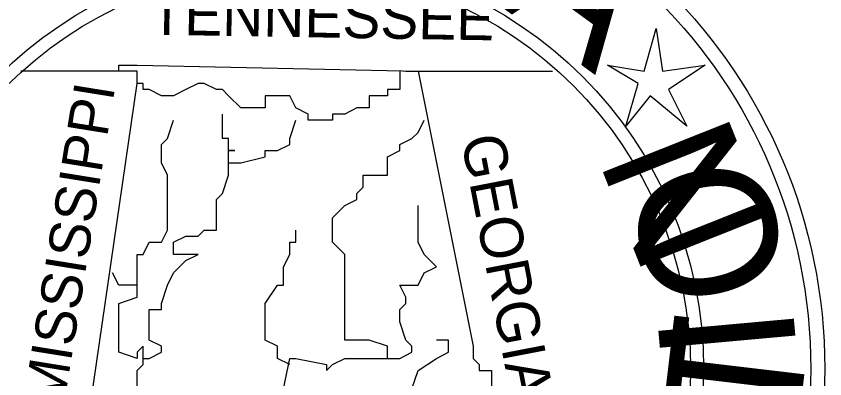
# Model space of a CAD drawing. Extents: x 2193008 to 2198143, y 1236112 to 1237864.
# Drawn here: x 2196072.89 to 2196079.84, y 1237127.96 to 1237131.08 of the extents above; entities that cross this region are included whole.
import ezdxf

# ---------------------------------------------------------------- set-up
doc = ezdxf.new("R2010")
doc.units = 0
doc.layers.add('great seal', color=7, linetype='Continuous')

msp = doc.modelspace()

# ---------------------------------------------------------------- linework, layer by layer
at = {"layer": 'great seal'}
for p, q in [((2196073.926, 1237130.6045), (2196072.9275, 1237130.6045)), ((2196073.926, 1237130.6045), (2196072.9275, 1237130.6045)), ((2196073.926, 1237130.6045), (2196072.9275, 1237130.6045)), ((2196076.2383, 1237130.6045), (2196077.4996, 1237130.6045)), ((2196076.2383, 1237130.6045), (2196077.4996, 1237130.6045)), ((2196076.2383, 1237130.6045), (2196077.4996, 1237130.6045)), ((2196075.2398, 1237128.0819), (2196075.2398, 1237128.0819)), ((2196075.2398, 1237128.0819), (2196075.2398, 1237128.0819)), ((2196075.2398, 1237128.0819), (2196075.2398, 1237128.0819)), ((2196075.2398, 1237128.0819), (2196075.2398, 1237128.0819)), ((2196075.2398, 1237128.0819), (2196075.2398, 1237128.0819)), ((2196075.2398, 1237128.0819), (2196075.2398, 1237128.0819))]:
    msp.add_line(p, q, dxfattribs=at)
msp.add_lwpolyline([(2196078.3929, 1237130.9723), (2196078.4455, 1237130.6045), (2196078.8134, 1237130.657), (2196078.4981, 1237130.4468), (2196078.6557, 1237130.1315), (2196078.3404, 1237130.3942), (2196078.1302, 1237130.1315), (2196078.2353, 1237130.4994), (2196077.9725, 1237130.657), (2196078.2878, 1237130.6045)], close=True, dxfattribs=at)
msp.add_lwpolyline([(2196078.3929, 1237130.9723), (2196078.4455, 1237130.6045), (2196078.8134, 1237130.657), (2196078.4981, 1237130.4468), (2196078.6557, 1237130.1315), (2196078.3404, 1237130.3942), (2196078.1302, 1237130.1315), (2196078.2353, 1237130.4994), (2196077.9725, 1237130.657), (2196078.2878, 1237130.6045)], close=True, dxfattribs=at)
msp.add_lwpolyline([(2196078.3929, 1237130.9723), (2196078.4455, 1237130.6045), (2196078.8134, 1237130.657), (2196078.4981, 1237130.4468), (2196078.6557, 1237130.1315), (2196078.3404, 1237130.3942), (2196078.1302, 1237130.1315), (2196078.2353, 1237130.4994), (2196077.9725, 1237130.657), (2196078.2878, 1237130.6045)], close=True, dxfattribs=at)
for points in [[(2196073.453, 1237127.2411), (2196073.926, 1237130.4994), (2196073.926, 1237130.6045), (2196073.926, 1237130.6045), (2196073.926, 1237130.6045), (2196073.7683, 1237130.6045), (2196073.7683, 1237130.657), (2196073.926, 1237130.657), (2196076.3434, 1237130.6045), (2196076.8164, 1237128.2396), (2196076.8164, 1237128.1345), (2196076.8689, 1237128.0819), (2196076.8689, 1237128.0294), (2196076.8689, 1237128.0294), (2196076.974, 1237128.0294), (2196076.974, 1237127.8717)], [(2196073.453, 1237127.2411), (2196073.926, 1237130.4994), (2196073.926, 1237130.6045), (2196073.926, 1237130.6045), (2196073.926, 1237130.6045), (2196073.7683, 1237130.6045), (2196073.7683, 1237130.657), (2196073.926, 1237130.657), (2196076.3434, 1237130.6045), (2196076.8164, 1237128.2396), (2196076.8164, 1237128.1345), (2196076.8689, 1237128.0819), (2196076.8689, 1237128.0294), (2196076.8689, 1237128.0294), (2196076.974, 1237128.0294), (2196076.974, 1237127.8717)], [(2196073.453, 1237127.2411), (2196073.926, 1237130.4994), (2196073.926, 1237130.6045), (2196073.926, 1237130.6045), (2196073.926, 1237130.6045), (2196073.7683, 1237130.6045), (2196073.7683, 1237130.657), (2196073.926, 1237130.657), (2196076.3434, 1237130.6045), (2196076.8164, 1237128.2396), (2196076.8164, 1237128.1345), (2196076.8689, 1237128.0819), (2196076.8689, 1237128.0294), (2196076.8689, 1237128.0294), (2196076.974, 1237128.0294), (2196076.974, 1237127.8717)], [(2196076.1857, 1237130.6045), (2196076.1857, 1237130.6045), (2196076.1857, 1237130.6045), (2196076.1857, 1237130.4994), (2196076.1857, 1237130.4468), (2196076.1857, 1237130.4468), (2196076.0806, 1237130.4468), (2196076.0806, 1237130.4468), (2196076.0806, 1237130.3942), (2196075.923, 1237130.3942), (2196075.923, 1237130.2891), (2196075.8179, 1237130.2891), (2196075.7128, 1237130.2366), (2196075.6602, 1237130.2366), (2196075.6077, 1237130.2366), (2196075.6077, 1237130.184), (2196075.5551, 1237130.184), (2196075.5551, 1237130.184), (2196075.3974, 1237130.184), (2196075.3974, 1237130.184), (2196075.3974, 1237130.2366), (2196075.2923, 1237130.2891), (2196075.2398, 1237130.3942), (2196075.2398, 1237130.3942), (2196075.1347, 1237130.3942), (2196075.0296, 1237130.3942), (2196075.0296, 1237130.2891), (2196074.8194, 1237130.2891), (2196074.7143, 1237130.3942), (2196074.6617, 1237130.4468), (2196074.6092, 1237130.4468), (2196074.504, 1237130.4994), (2196074.4515, 1237130.4994), (2196074.3464, 1237130.4468), (2196074.3464, 1237130.4468), (2196074.2413, 1237130.3942), (2196074.1887, 1237130.3942), (2196074.1362, 1237130.3942), (2196074.0311, 1237130.4468), (2196074.0311, 1237130.4468), (2196074.0311, 1237130.4468), (2196073.9785, 1237130.4468), (2196073.9785, 1237130.4468), (2196073.9785, 1237130.4468), (2196073.9785, 1237130.4994), (2196073.926, 1237130.4994), (2196073.926, 1237130.6045), (2196073.926, 1237130.6045), (2196073.926, 1237130.6045)], [(2196076.1857, 1237130.6045), (2196076.1857, 1237130.6045), (2196076.1857, 1237130.6045), (2196076.1857, 1237130.4994), (2196076.1857, 1237130.4468), (2196076.1857, 1237130.4468), (2196076.0806, 1237130.4468), (2196076.0806, 1237130.4468), (2196076.0806, 1237130.3942), (2196075.923, 1237130.3942), (2196075.923, 1237130.2891), (2196075.8179, 1237130.2891), (2196075.7128, 1237130.2366), (2196075.6602, 1237130.2366), (2196075.6077, 1237130.2366), (2196075.6077, 1237130.184), (2196075.5551, 1237130.184), (2196075.5551, 1237130.184), (2196075.3974, 1237130.184), (2196075.3974, 1237130.184), (2196075.3974, 1237130.2366), (2196075.2923, 1237130.2891), (2196075.2398, 1237130.3942), (2196075.2398, 1237130.3942), (2196075.1347, 1237130.3942), (2196075.0296, 1237130.3942), (2196075.0296, 1237130.2891), (2196074.8194, 1237130.2891), (2196074.7143, 1237130.3942), (2196074.6617, 1237130.4468), (2196074.6092, 1237130.4468), (2196074.504, 1237130.4994), (2196074.4515, 1237130.4994), (2196074.3464, 1237130.4468), (2196074.3464, 1237130.4468), (2196074.2413, 1237130.3942), (2196074.1887, 1237130.3942), (2196074.1362, 1237130.3942), (2196074.0311, 1237130.4468), (2196074.0311, 1237130.4468), (2196074.0311, 1237130.4468), (2196073.9785, 1237130.4468), (2196073.9785, 1237130.4468), (2196073.9785, 1237130.4468), (2196073.9785, 1237130.4994), (2196073.926, 1237130.4994), (2196073.926, 1237130.6045), (2196073.926, 1237130.6045), (2196073.926, 1237130.6045)], [(2196076.1857, 1237130.6045), (2196076.1857, 1237130.6045), (2196076.1857, 1237130.6045), (2196076.1857, 1237130.4994), (2196076.1857, 1237130.4468), (2196076.1857, 1237130.4468), (2196076.0806, 1237130.4468), (2196076.0806, 1237130.4468), (2196076.0806, 1237130.3942), (2196075.923, 1237130.3942), (2196075.923, 1237130.2891), (2196075.8179, 1237130.2891), (2196075.7128, 1237130.2366), (2196075.6602, 1237130.2366), (2196075.6077, 1237130.2366), (2196075.6077, 1237130.184), (2196075.5551, 1237130.184), (2196075.5551, 1237130.184), (2196075.3974, 1237130.184), (2196075.3974, 1237130.184), (2196075.3974, 1237130.2366), (2196075.2923, 1237130.2891), (2196075.2398, 1237130.3942), (2196075.2398, 1237130.3942), (2196075.1347, 1237130.3942), (2196075.0296, 1237130.3942), (2196075.0296, 1237130.2891), (2196074.8194, 1237130.2891), (2196074.7143, 1237130.3942), (2196074.6617, 1237130.4468), (2196074.6092, 1237130.4468), (2196074.504, 1237130.4994), (2196074.4515, 1237130.4994), (2196074.3464, 1237130.4468), (2196074.3464, 1237130.4468), (2196074.2413, 1237130.3942), (2196074.1887, 1237130.3942), (2196074.1362, 1237130.3942), (2196074.0311, 1237130.4468), (2196074.0311, 1237130.4468), (2196074.0311, 1237130.4468), (2196073.9785, 1237130.4468), (2196073.9785, 1237130.4468), (2196073.9785, 1237130.4468), (2196073.9785, 1237130.4994), (2196073.926, 1237130.4994), (2196073.926, 1237130.6045), (2196073.926, 1237130.6045), (2196073.926, 1237130.6045)], [(2196074.7143, 1237129.8162), (2196074.7143, 1237129.8687), (2196074.7143, 1237129.9213), (2196074.7668, 1237129.9213), (2196074.7143, 1237129.9213), (2196074.7143, 1237129.9738), (2196074.7143, 1237130.0264), (2196074.6617, 1237130.0264), (2196074.6617, 1237130.0789), (2196074.6617, 1237130.184), (2196074.6617, 1237130.2366)], [(2196074.7143, 1237129.8162), (2196074.7143, 1237129.8687), (2196074.7143, 1237129.9213), (2196074.7668, 1237129.9213), (2196074.7143, 1237129.9213), (2196074.7143, 1237129.9738), (2196074.7143, 1237130.0264), (2196074.6617, 1237130.0264), (2196074.6617, 1237130.0789), (2196074.6617, 1237130.184), (2196074.6617, 1237130.2366)], [(2196074.7143, 1237129.8162), (2196074.7143, 1237129.8687), (2196074.7143, 1237129.9213), (2196074.7668, 1237129.9213), (2196074.7143, 1237129.9213), (2196074.7143, 1237129.9738), (2196074.7143, 1237130.0264), (2196074.6617, 1237130.0264), (2196074.6617, 1237130.0789), (2196074.6617, 1237130.184), (2196074.6617, 1237130.2366)], [(2196073.926, 1237128.7651), (2196073.926, 1237128.8702), (2196073.926, 1237128.9228), (2196073.926, 1237129.0279), (2196073.9785, 1237129.0279), (2196074.0311, 1237129.133), (2196074.1362, 1237129.133), (2196074.1887, 1237129.2381), (2196074.1887, 1237129.4483), (2196074.1887, 1237129.5534), (2196074.1887, 1237129.606), (2196074.1887, 1237129.7111), (2196074.1362, 1237129.8162), (2196074.1362, 1237129.9213), (2196074.1362, 1237129.9738), (2196074.1887, 1237130.0264), (2196074.2413, 1237130.184)], [(2196073.926, 1237128.7651), (2196073.926, 1237128.8702), (2196073.926, 1237128.9228), (2196073.926, 1237129.0279), (2196073.9785, 1237129.0279), (2196074.0311, 1237129.133), (2196074.1362, 1237129.133), (2196074.1887, 1237129.2381), (2196074.1887, 1237129.4483), (2196074.1887, 1237129.5534), (2196074.1887, 1237129.606), (2196074.1887, 1237129.7111), (2196074.1362, 1237129.8162), (2196074.1362, 1237129.9213), (2196074.1362, 1237129.9738), (2196074.1887, 1237130.0264), (2196074.2413, 1237130.184)], [(2196073.926, 1237128.7651), (2196073.926, 1237128.8702), (2196073.926, 1237128.9228), (2196073.926, 1237129.0279), (2196073.9785, 1237129.0279), (2196074.0311, 1237129.133), (2196074.1362, 1237129.133), (2196074.1887, 1237129.2381), (2196074.1887, 1237129.4483), (2196074.1887, 1237129.5534), (2196074.1887, 1237129.606), (2196074.1887, 1237129.7111), (2196074.1362, 1237129.8162), (2196074.1362, 1237129.9213), (2196074.1362, 1237129.9738), (2196074.1887, 1237130.0264), (2196074.2413, 1237130.184)], [(2196073.9785, 1237128.1345), (2196073.9785, 1237128.1345), (2196074.0311, 1237128.1345), (2196074.0311, 1237128.1345), (2196074.1362, 1237128.187), (2196074.1362, 1237128.2396), (2196074.0311, 1237128.2921), (2196074.0311, 1237128.2921), (2196074.0311, 1237128.4498), (2196074.0311, 1237128.5549), (2196074.1362, 1237128.5549), (2196074.1362, 1237128.6075), (2196074.1887, 1237128.7651), (2196074.2413, 1237128.8702), (2196074.3464, 1237128.9753), (2196074.4515, 1237129.0279), (2196074.3464, 1237129.0279), (2196074.2413, 1237129.0279), (2196074.2413, 1237129.133), (2196074.3464, 1237129.1855), (2196074.3464, 1237129.1855), (2196074.4515, 1237129.1855), (2196074.504, 1237129.2381), (2196074.504, 1237129.2381), (2196074.6092, 1237129.2381), (2196074.6092, 1237129.3432), (2196074.6092, 1237129.4483), (2196074.6092, 1237129.4483), (2196074.6092, 1237129.5008), (2196074.6617, 1237129.5534), (2196074.7143, 1237129.7111), (2196074.7143, 1237129.7111), (2196074.7143, 1237129.8162), (2196074.7668, 1237129.8162), (2196074.8194, 1237129.8162), (2196074.8194, 1237129.8162), (2196075.0296, 1237129.8687), (2196075.0296, 1237129.9213), (2196075.1347, 1237129.9213), (2196075.2398, 1237129.9738), (2196075.2398, 1237130.0264), (2196075.2923, 1237130.184)], [(2196073.9785, 1237128.1345), (2196073.9785, 1237128.1345), (2196074.0311, 1237128.1345), (2196074.0311, 1237128.1345), (2196074.1362, 1237128.187), (2196074.1362, 1237128.2396), (2196074.0311, 1237128.2921), (2196074.0311, 1237128.2921), (2196074.0311, 1237128.4498), (2196074.0311, 1237128.5549), (2196074.1362, 1237128.5549), (2196074.1362, 1237128.6075), (2196074.1887, 1237128.7651), (2196074.2413, 1237128.8702), (2196074.3464, 1237128.9753), (2196074.4515, 1237129.0279), (2196074.3464, 1237129.0279), (2196074.2413, 1237129.0279), (2196074.2413, 1237129.133), (2196074.3464, 1237129.1855), (2196074.3464, 1237129.1855), (2196074.4515, 1237129.1855), (2196074.504, 1237129.2381), (2196074.504, 1237129.2381), (2196074.6092, 1237129.2381), (2196074.6092, 1237129.3432), (2196074.6092, 1237129.4483), (2196074.6092, 1237129.4483), (2196074.6092, 1237129.5008), (2196074.6617, 1237129.5534), (2196074.7143, 1237129.7111), (2196074.7143, 1237129.7111), (2196074.7143, 1237129.8162), (2196074.7668, 1237129.8162), (2196074.8194, 1237129.8162), (2196074.8194, 1237129.8162), (2196075.0296, 1237129.8687), (2196075.0296, 1237129.9213), (2196075.1347, 1237129.9213), (2196075.2398, 1237129.9738), (2196075.2398, 1237130.0264), (2196075.2923, 1237130.184)], [(2196073.9785, 1237128.1345), (2196073.9785, 1237128.1345), (2196074.0311, 1237128.1345), (2196074.0311, 1237128.1345), (2196074.1362, 1237128.187), (2196074.1362, 1237128.2396), (2196074.0311, 1237128.2921), (2196074.0311, 1237128.2921), (2196074.0311, 1237128.4498), (2196074.0311, 1237128.5549), (2196074.1362, 1237128.5549), (2196074.1362, 1237128.6075), (2196074.1887, 1237128.7651), (2196074.2413, 1237128.8702), (2196074.3464, 1237128.9753), (2196074.4515, 1237129.0279), (2196074.3464, 1237129.0279), (2196074.2413, 1237129.0279), (2196074.2413, 1237129.133), (2196074.3464, 1237129.1855), (2196074.3464, 1237129.1855), (2196074.4515, 1237129.1855), (2196074.504, 1237129.2381), (2196074.504, 1237129.2381), (2196074.6092, 1237129.2381), (2196074.6092, 1237129.3432), (2196074.6092, 1237129.4483), (2196074.6092, 1237129.4483), (2196074.6092, 1237129.5008), (2196074.6617, 1237129.5534), (2196074.7143, 1237129.7111), (2196074.7143, 1237129.7111), (2196074.7143, 1237129.8162), (2196074.7668, 1237129.8162), (2196074.8194, 1237129.8162), (2196074.8194, 1237129.8162), (2196075.0296, 1237129.8687), (2196075.0296, 1237129.9213), (2196075.1347, 1237129.9213), (2196075.2398, 1237129.9738), (2196075.2398, 1237130.0264), (2196075.2923, 1237130.184)], [(2196076.0806, 1237128.1345), (2196076.0806, 1237128.2396), (2196075.923, 1237128.2921), (2196075.8704, 1237128.2921), (2196075.7128, 1237128.2921), (2196075.7128, 1237128.5549), (2196075.7128, 1237128.5549), (2196075.7128, 1237128.6075), (2196075.7128, 1237128.7651), (2196075.7128, 1237128.8702), (2196075.7128, 1237129.0279), (2196075.6077, 1237129.133), (2196075.6077, 1237129.3432), (2196075.7128, 1237129.4483), (2196075.8179, 1237129.5008), (2196075.8179, 1237129.5534), (2196075.8704, 1237129.606), (2196075.8704, 1237129.7111), (2196076.0806, 1237129.7111), (2196076.0806, 1237129.8162), (2196076.0806, 1237129.8687), (2196076.1857, 1237129.9213), (2196076.1857, 1237129.9738), (2196076.2908, 1237130.0264), (2196076.3434, 1237130.0789), (2196076.3959, 1237130.184)], [(2196076.0806, 1237128.1345), (2196076.0806, 1237128.2396), (2196075.923, 1237128.2921), (2196075.8704, 1237128.2921), (2196075.7128, 1237128.2921), (2196075.7128, 1237128.5549), (2196075.7128, 1237128.5549), (2196075.7128, 1237128.6075), (2196075.7128, 1237128.7651), (2196075.7128, 1237128.8702), (2196075.7128, 1237129.0279), (2196075.6077, 1237129.133), (2196075.6077, 1237129.3432), (2196075.7128, 1237129.4483), (2196075.8179, 1237129.5008), (2196075.8179, 1237129.5534), (2196075.8704, 1237129.606), (2196075.8704, 1237129.7111), (2196076.0806, 1237129.7111), (2196076.0806, 1237129.8162), (2196076.0806, 1237129.8687), (2196076.1857, 1237129.9213), (2196076.1857, 1237129.9738), (2196076.2908, 1237130.0264), (2196076.3434, 1237130.0789), (2196076.3959, 1237130.184)], [(2196076.0806, 1237128.1345), (2196076.0806, 1237128.2396), (2196075.923, 1237128.2921), (2196075.8704, 1237128.2921), (2196075.7128, 1237128.2921), (2196075.7128, 1237128.5549), (2196075.7128, 1237128.5549), (2196075.7128, 1237128.6075), (2196075.7128, 1237128.7651), (2196075.7128, 1237128.8702), (2196075.7128, 1237129.0279), (2196075.6077, 1237129.133), (2196075.6077, 1237129.3432), (2196075.7128, 1237129.4483), (2196075.8179, 1237129.5008), (2196075.8179, 1237129.5534), (2196075.8704, 1237129.606), (2196075.8704, 1237129.7111), (2196076.0806, 1237129.7111), (2196076.0806, 1237129.8162), (2196076.0806, 1237129.8687), (2196076.1857, 1237129.9213), (2196076.1857, 1237129.9738), (2196076.2908, 1237130.0264), (2196076.3434, 1237130.0789), (2196076.3959, 1237130.184)], [(2196075.1872, 1237127.8717), (2196075.2398, 1237128.1345), (2196075.2923, 1237128.1345), (2196075.5551, 1237128.0819), (2196075.5551, 1237128.0294), (2196075.6077, 1237128.0819), (2196075.7128, 1237128.1345), (2196075.8704, 1237128.1345), (2196076.0806, 1237128.1345), (2196076.1857, 1237128.1345), (2196076.2908, 1237128.187), (2196076.2908, 1237128.2396), (2196076.2383, 1237128.2921), (2196076.2383, 1237128.2921), (2196076.1857, 1237128.4498), (2196076.1857, 1237128.5549), (2196076.2383, 1237128.6075), (2196076.2383, 1237128.66), (2196076.1857, 1237128.7651), (2196076.3434, 1237128.7651), (2196076.3959, 1237128.8702), (2196076.5011, 1237128.9228), (2196076.3959, 1237129.0279), (2196076.3959, 1237129.0279), (2196076.3434, 1237129.133), (2196076.3434, 1237129.2381), (2196076.3434, 1237129.4483)], [(2196075.1872, 1237127.8717), (2196075.2398, 1237128.1345), (2196075.2923, 1237128.1345), (2196075.5551, 1237128.0819), (2196075.5551, 1237128.0294), (2196075.6077, 1237128.0819), (2196075.7128, 1237128.1345), (2196075.8704, 1237128.1345), (2196076.0806, 1237128.1345), (2196076.1857, 1237128.1345), (2196076.2908, 1237128.187), (2196076.2908, 1237128.2396), (2196076.2383, 1237128.2921), (2196076.2383, 1237128.2921), (2196076.1857, 1237128.4498), (2196076.1857, 1237128.5549), (2196076.2383, 1237128.6075), (2196076.2383, 1237128.66), (2196076.1857, 1237128.7651), (2196076.3434, 1237128.7651), (2196076.3959, 1237128.8702), (2196076.5011, 1237128.9228), (2196076.3959, 1237129.0279), (2196076.3959, 1237129.0279), (2196076.3434, 1237129.133), (2196076.3434, 1237129.2381), (2196076.3434, 1237129.4483)], [(2196075.1872, 1237127.8717), (2196075.2398, 1237128.1345), (2196075.2923, 1237128.1345), (2196075.5551, 1237128.0819), (2196075.5551, 1237128.0294), (2196075.6077, 1237128.0819), (2196075.7128, 1237128.1345), (2196075.8704, 1237128.1345), (2196076.0806, 1237128.1345), (2196076.1857, 1237128.1345), (2196076.2908, 1237128.187), (2196076.2908, 1237128.2396), (2196076.2383, 1237128.2921), (2196076.2383, 1237128.2921), (2196076.1857, 1237128.4498), (2196076.1857, 1237128.5549), (2196076.2383, 1237128.6075), (2196076.2383, 1237128.66), (2196076.1857, 1237128.7651), (2196076.3434, 1237128.7651), (2196076.3959, 1237128.8702), (2196076.5011, 1237128.9228), (2196076.3959, 1237129.0279), (2196076.3959, 1237129.0279), (2196076.3434, 1237129.133), (2196076.3434, 1237129.2381), (2196076.3434, 1237129.4483)], [(2196075.2398, 1237128.0819), (2196075.1347, 1237128.1345), (2196075.1347, 1237128.187), (2196075.1347, 1237128.2396), (2196075.0296, 1237128.2921), (2196075.0296, 1237128.4498), (2196075.0296, 1237128.5549), (2196075.0296, 1237128.6075), (2196075.0296, 1237128.6075), (2196075.1347, 1237128.7651), (2196075.1872, 1237128.7651), (2196075.1872, 1237128.9228), (2196075.2398, 1237129.0279), (2196075.2398, 1237129.0279), (2196075.2398, 1237129.133), (2196075.2923, 1237129.133), (2196075.2923, 1237129.2381)], [(2196075.2398, 1237128.0819), (2196075.1347, 1237128.1345), (2196075.1347, 1237128.187), (2196075.1347, 1237128.2396), (2196075.0296, 1237128.2921), (2196075.0296, 1237128.4498), (2196075.0296, 1237128.5549), (2196075.0296, 1237128.6075), (2196075.0296, 1237128.6075), (2196075.1347, 1237128.7651), (2196075.1872, 1237128.7651), (2196075.1872, 1237128.9228), (2196075.2398, 1237129.0279), (2196075.2398, 1237129.0279), (2196075.2398, 1237129.133), (2196075.2923, 1237129.133), (2196075.2923, 1237129.2381)], [(2196075.2398, 1237128.0819), (2196075.1347, 1237128.1345), (2196075.1347, 1237128.187), (2196075.1347, 1237128.2396), (2196075.0296, 1237128.2921), (2196075.0296, 1237128.4498), (2196075.0296, 1237128.5549), (2196075.0296, 1237128.6075), (2196075.0296, 1237128.6075), (2196075.1347, 1237128.7651), (2196075.1872, 1237128.7651), (2196075.1872, 1237128.9228), (2196075.2398, 1237129.0279), (2196075.2398, 1237129.0279), (2196075.2398, 1237129.133), (2196075.2923, 1237129.133), (2196075.2923, 1237129.2381)], [(2196073.926, 1237127.8192), (2196073.926, 1237128.0294), (2196073.926, 1237128.0294), (2196073.9785, 1237128.0819), (2196073.9785, 1237128.1345), (2196073.9785, 1237128.2396), (2196073.926, 1237128.187), (2196073.926, 1237128.1345), (2196073.7683, 1237128.187), (2196073.7683, 1237128.2396), (2196073.7683, 1237128.2921), (2196073.7683, 1237128.2921), (2196073.7683, 1237128.5549), (2196073.7683, 1237128.5549), (2196073.7683, 1237128.6075), (2196073.926, 1237128.66), (2196073.926, 1237128.7651), (2196073.7683, 1237128.7651), (2196073.7158, 1237128.8702), (2196073.7158, 1237128.8702)], [(2196073.926, 1237127.8192), (2196073.926, 1237128.0294), (2196073.926, 1237128.0294), (2196073.9785, 1237128.0819), (2196073.9785, 1237128.1345), (2196073.9785, 1237128.2396), (2196073.926, 1237128.187), (2196073.926, 1237128.1345), (2196073.7683, 1237128.187), (2196073.7683, 1237128.2396), (2196073.7683, 1237128.2921), (2196073.7683, 1237128.2921), (2196073.7683, 1237128.5549), (2196073.7683, 1237128.5549), (2196073.7683, 1237128.6075), (2196073.926, 1237128.66), (2196073.926, 1237128.7651), (2196073.7683, 1237128.7651), (2196073.7158, 1237128.8702), (2196073.7158, 1237128.8702)], [(2196073.926, 1237127.8192), (2196073.926, 1237128.0294), (2196073.926, 1237128.0294), (2196073.9785, 1237128.0819), (2196073.9785, 1237128.1345), (2196073.9785, 1237128.2396), (2196073.926, 1237128.187), (2196073.926, 1237128.1345), (2196073.7683, 1237128.187), (2196073.7683, 1237128.2396), (2196073.7683, 1237128.2921), (2196073.7683, 1237128.2921), (2196073.7683, 1237128.5549), (2196073.7683, 1237128.5549), (2196073.7683, 1237128.6075), (2196073.926, 1237128.66), (2196073.926, 1237128.7651), (2196073.7683, 1237128.7651), (2196073.7158, 1237128.8702), (2196073.7158, 1237128.8702)], [(2196075.5551, 1237126.7156), (2196075.5551, 1237126.7156), (2196075.5551, 1237126.8732), (2196075.6077, 1237126.9258), (2196075.6077, 1237126.9783), (2196075.6077, 1237127.0834), (2196075.6602, 1237127.0834), (2196075.7128, 1237127.1885), (2196075.8704, 1237127.2411), (2196075.923, 1237127.3462), (2196076.0806, 1237127.3462), (2196076.0806, 1237127.4513), (2196076.1857, 1237127.6615), (2196076.1857, 1237127.7666), (2196076.1857, 1237127.7666), (2196076.1857, 1237127.8192), (2196076.2383, 1237127.8192), (2196076.2908, 1237127.8717), (2196076.3434, 1237128.0294), (2196076.5011, 1237128.1345), (2196076.6062, 1237128.187), (2196076.6062, 1237128.2396), (2196076.6062, 1237128.2921), (2196076.5011, 1237128.2921)], [(2196075.5551, 1237126.7156), (2196075.5551, 1237126.7156), (2196075.5551, 1237126.8732), (2196075.6077, 1237126.9258), (2196075.6077, 1237126.9783), (2196075.6077, 1237127.0834), (2196075.6602, 1237127.0834), (2196075.7128, 1237127.1885), (2196075.8704, 1237127.2411), (2196075.923, 1237127.3462), (2196076.0806, 1237127.3462), (2196076.0806, 1237127.4513), (2196076.1857, 1237127.6615), (2196076.1857, 1237127.7666), (2196076.1857, 1237127.7666), (2196076.1857, 1237127.8192), (2196076.2383, 1237127.8192), (2196076.2908, 1237127.8717), (2196076.3434, 1237128.0294), (2196076.5011, 1237128.1345), (2196076.6062, 1237128.187), (2196076.6062, 1237128.2396), (2196076.6062, 1237128.2921), (2196076.5011, 1237128.2921)], [(2196075.5551, 1237126.7156), (2196075.5551, 1237126.7156), (2196075.5551, 1237126.8732), (2196075.6077, 1237126.9258), (2196075.6077, 1237126.9783), (2196075.6077, 1237127.0834), (2196075.6602, 1237127.0834), (2196075.7128, 1237127.1885), (2196075.8704, 1237127.2411), (2196075.923, 1237127.3462), (2196076.0806, 1237127.3462), (2196076.0806, 1237127.4513), (2196076.1857, 1237127.6615), (2196076.1857, 1237127.7666), (2196076.1857, 1237127.7666), (2196076.1857, 1237127.8192), (2196076.2383, 1237127.8192), (2196076.2908, 1237127.8717), (2196076.3434, 1237128.0294), (2196076.5011, 1237128.1345), (2196076.6062, 1237128.187), (2196076.6062, 1237128.2396), (2196076.6062, 1237128.2921), (2196076.5011, 1237128.2921)]]:
    msp.add_lwpolyline(points, dxfattribs=at)
for radius in [4.5988, 4.5988, 4.5988, 4.4778, 4.4778, 4.4778, 3.5557, 3.5557, 3.5557, 3.4444, 3.4444, 3.4444]:
    msp.add_circle((2196075.2433, 1237128.0451), radius, dxfattribs=at)

# ---------------------------------------------------------------- texts
for s, height, rotation, p in [('A', 1.1695, 323.98869, (2196077.0266, 1237131.1825)), ('A', 1.1695, 323.98869, (2196077.0266, 1237131.1825)), ('A', 1.1695, 323.98869, (2196077.0266, 1237131.1825)), ('TENNESSEE', 0.36608, 359.04098, (2196074.0311, 1237130.9198)), ('TENNESSEE', 0.36608, 359.04098, (2196074.0311, 1237130.9198)), ('TENNESSEE', 0.36608, 359.04098, (2196074.0311, 1237130.9198)), ('MISSISSIPPI', 0.350947, 80.85313, (2196073.2953, 1237127.7141)), ('MISSISSIPPI', 0.350947, 80.85313, (2196073.2953, 1237127.7141)), ('MISSISSIPPI', 0.350947, 80.85313, (2196073.2953, 1237127.7141)), ('N', 1.1701, 111.72097, (2196079.3914, 1237129.2381)), ('N', 1.1701, 111.72097, (2196079.3914, 1237129.2381)), ('N', 1.1701, 111.72097, (2196079.3914, 1237129.2381)), ('GEORGIA', 0.36892, 280.92962, (2196076.7113, 1237130.0264)), ('GEORGIA', 0.36892, 280.92962, (2196076.7113, 1237130.0264)), ('GEORGIA', 0.36892, 280.92962, (2196076.7113, 1237130.0264)), ('O', 1.1701, 103.43258, (2196079.5491, 1237128.7651)), ('O', 1.1701, 103.43258, (2196079.5491, 1237128.7651)), ('O', 1.1701, 103.43258, (2196079.5491, 1237128.7651)), ('T', 1.1701, 83.25653, (2196079.6017, 1237127.4513)), ('T', 1.1701, 83.25653, (2196079.6017, 1237127.4513)), ('T', 1.1701, 83.25653, (2196079.6017, 1237127.4513)), ('I', 1.1701, 95.14419, (2196079.6017, 1237128.187)), ('I', 1.1701, 95.14419, (2196079.6017, 1237128.187)), ('I', 1.1701, 95.14419, (2196079.6017, 1237128.187))]:
    msp.add_text(s, height=height, rotation=rotation, dxfattribs=at).set_placement(p)

doc.saveas('drawing.dxf')
